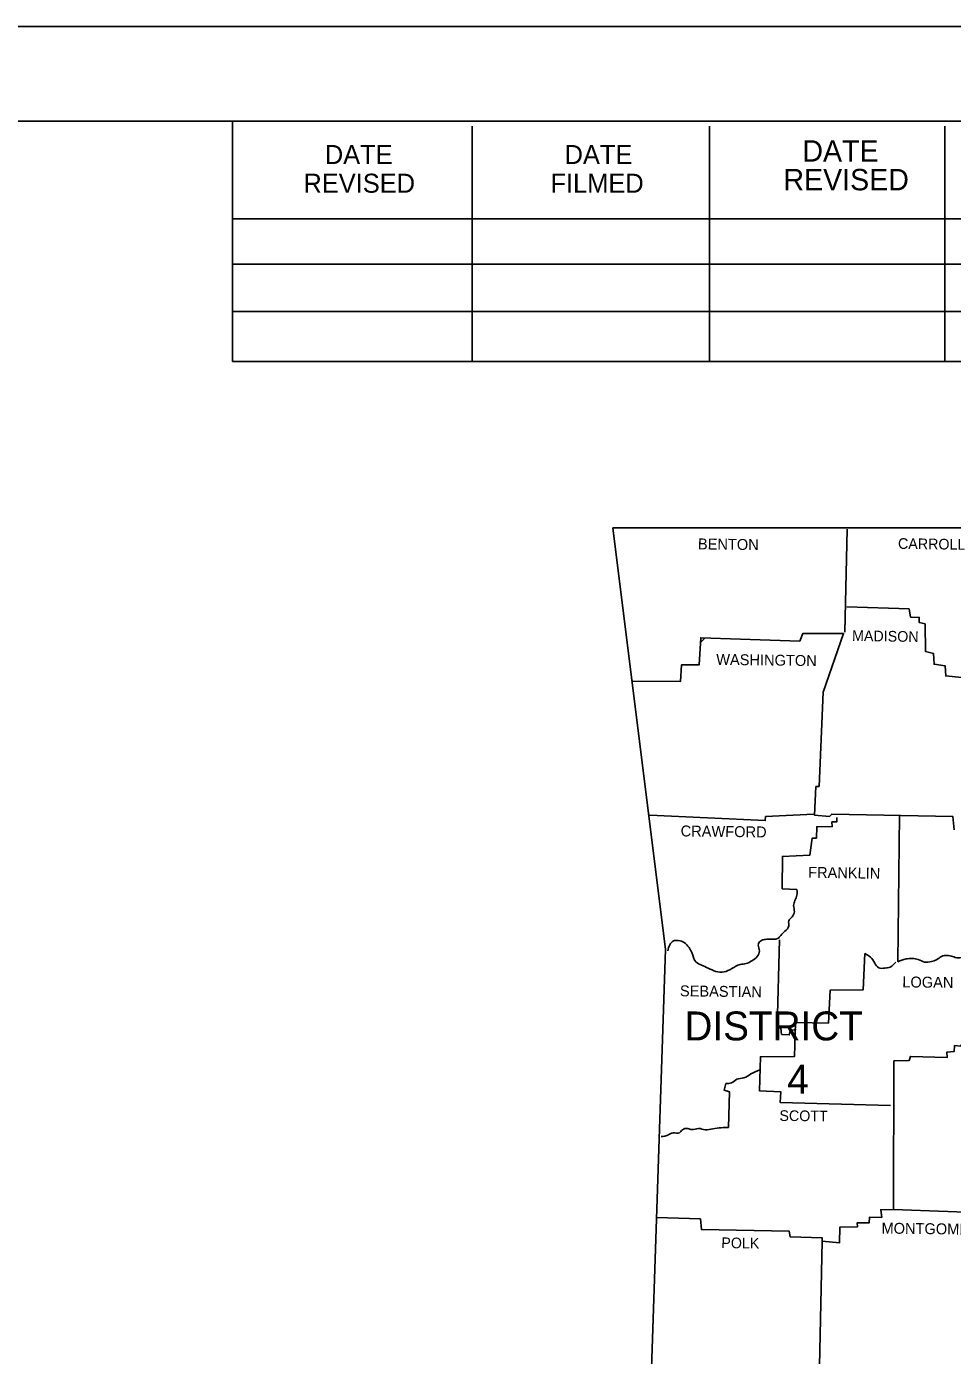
# Model space of a CAD drawing. Extents: x 1369979 to 1371646, y 379997 to 381064.
# Drawn here: x 1371168.2 to 1371358.6, y 380790.7 to 381064.1 of the extents above; entities that cross this region are included whole.
import ezdxf

# ---------------------------------------------------------------- set-up
doc = ezdxf.new("R2010")
doc.units = 0
for name, color, linetype in [('R_Border', 7, 'Continuous'), ('R_Draft', 7, 'Continuous'), ('R_No Plot', 7, 'Continuous')]:
    doc.layers.add(name, color=color, linetype=linetype)

msp = doc.modelspace()

# ---------------------------------------------------------------- linework, layer by layer
at = {"layer": 'R_Border'}
for p, q in [((1370040.95, 381044.6), (1371621.85, 381044.6)), ((1371210.55, 380995.2), (1371210.55, 381044.6)), ((1371259.85, 380995.2), (1371259.85, 381043.6)), ((1371308.65, 380995.2), (1371308.65, 381043.6)), ((1371357.05, 380995.2), (1371357.05, 381043.6)), ((1371210.55, 381024.5), (1371406.35, 381024.5)), ((1371210.55, 381015.2), (1371406.35, 381015.2)), ((1371210.55, 380995.2), (1371210.55, 381005.5)), ((1371210.55, 381005.5), (1371406.35, 381005.5)), ((1371621.85, 380995.2), (1371210.55, 380995.2))]:
    msp.add_line(p, q, dxfattribs=at)
at = {"layer": 'R_Draft'}
msp.add_line((1371306.78, 380937.4), (1371307.74, 380938.35), dxfattribs=at)
for points in [[(1371288.78, 380960.99), (1371373.19, 380960.94), (1371447.27, 380961.09), (1371534.67, 380962.45), (1371575.18, 380963.39)], [(1371288.78, 380960.99), (1371299.58, 380874.23), (1371294.88, 380732.59)], [(1371336.96, 380960.68), (1371336.49, 380939.53)], [(1371336.86, 380944.7), (1371349.7, 380944.28), (1371350.01, 380942.61), (1371351.79, 380942.56), (1371351.74, 380941.52), (1371352.99, 380941.2), (1371353.09, 380935.51), (1371354.71, 380935.15), (1371354.82, 380932.9), (1371357.11, 380932.59), (1371357.22, 380930.5), (1371361.76, 380930.03), (1371373.45, 380930.29), (1371373.56, 380960.31)], [(1371292.9, 380929.41), (1371302.66, 380929.35), (1371302.92, 380932.8), (1371306.53, 380932.8), (1371306.84, 380938.38), (1371327.2, 380937.65), (1371327.83, 380939.22), (1371336.23, 380939.27), (1371332, 380927.16), (1371331.17, 380907.79), (1371330.54, 380907.74), (1371330.23, 380901.89), (1371333.31, 380901.63), (1371333.78, 380902.1), (1371358.68, 380901.63), (1371358.94, 380898.87)], [(1371296.35, 380901.84), (1371320.1, 380900.75), (1371320.2, 380901.58), (1371330.12, 380902.05)], [(1371334.82, 380901.42), (1371334.82, 380900.48), (1371333.83, 380900.48), (1371333.88, 380899.54), (1371330.7, 380899.49), (1371330.64, 380897.14), (1371329.76, 380897.14), (1371329.29, 380893.65), (1371323.65, 380893.38), (1371323.6, 380886.75), (1371326.63, 380886.55)], [(1371347.72, 380901.84), (1371347.35, 380871.72)], [(1371323.08, 380876.21), (1371322.55, 380858.25), (1371323.34, 380858.04), (1371323.49, 380856.79), (1371325.06, 380856.68), (1371325.22, 380857.57), (1371326.47, 380857.78)], [(1371340.62, 380873.39), (1371340.25, 380865.92), (1371333.46, 380865.87), (1371333.1, 380859.09), (1371326.36, 380859.24), (1371326.16, 380852.25), (1371319.11, 380852.19), (1371318.9, 380845.2), (1371323.34, 380844.94), (1371323.18, 380842.8), (1371345.84, 380842.17)], [(1371374.92, 380865.4), (1371374.71, 380857.89), (1371362.8, 380857.83), (1371361.24, 380856.48), (1371360.35, 380854.39), (1371359.04, 380854.49), (1371358.99, 380853.29), (1371357.48, 380853.13), (1371357.53, 380852.04), (1371349.96, 380852.25), (1371349.7, 380851.41), (1371346.57, 380851.31), (1371346.46, 380820.77), (1371343.85, 380820.72), (1371344.06, 380819.15), (1371341.56, 380819.2), (1371341.5, 380818.05), (1371339.05, 380818.05), (1371339.1, 380817.22), (1371335.45, 380817.11), (1371335.4, 380813.93), (1371331.85, 380814.24), (1371331.27, 380788.56)], [(1371312.58, 380837.63), (1371312.74, 380844.99), (1371311.69, 380845.3), (1371312.01, 380846.71)], [(1371366.93, 380819.98), (1371346.46, 380820.77)], [(1371297.76, 380819.15), (1371306.79, 380818.84), (1371307, 380816.64), (1371325.06, 380816.28), (1371325.27, 380815.13), (1371331.85, 380814.92), (1371331.79, 380813.93)]]:
    msp.add_lwpolyline(points, dxfattribs=at)
for points in [[(1371326.63, 380886.55), (1371326.63, 380885.45), (1371326.21, 380884.3), (1371325.95, 380883.31), (1371326.1, 380882), (1371325.63, 380880.96), (1371324.95, 380880.12), (1371324.95, 380879.08), (1371324.17, 380877.98), (1371323.34, 380877.15), (1371322.61, 380876.47), (1371321.3, 380876.37), (1371320.2, 380876.31), (1371319.11, 380875.95), (1371318.69, 380875.16), (1371318.9, 380873.96), (1371318.48, 380872.82), (1371317.38, 380871.93), (1371316.18, 380871.35), (1371314.93, 380871.15), (1371313.21, 380870.31), (1371311.64, 380869.63), (1371309.97, 380869.74), (1371308.41, 380870.41), (1371307, 380871.04), (1371305.9, 380871.67), (1371305.01, 380873.6), (1371304.44, 380874.64), (1371303.45, 380875.69), (1371302.24, 380876.1), (1371301.25, 380876), (1371300.05, 380873.96)], [(1371340.62, 380873.39), (1371341.76, 380872.66), (1371342.65, 380871.46), (1371343.44, 380870.47), (1371344.74, 380870.41), (1371345.78, 380870.62), (1371346.99, 380871.67)], [(1371347.35, 380871.72), (1371349.07, 380872.29), (1371350.33, 380872.4), (1371351.58, 380872.19), (1371352.88, 380871.67), (1371354.29, 380871.77), (1371355.34, 380872.14), (1371356.38, 380872.82), (1371357.53, 380873.02), (1371358.63, 380872.82), (1371359.78, 380872.5), (1371361.03, 380872.87), (1371361.76, 380873.55), (1371363.01, 380873.76), (1371364.11, 380873.76), (1371364.89, 380872.87), (1371365.05, 380871.93), (1371366.04, 380871.04), (1371366.93, 380870.47), (1371367.19, 380869.37), (1371367.66, 380868.59), (1371368.13, 380868.07), (1371368.81, 380867.75), (1371369.96, 380867.86), (1371371.73, 380867.49), (1371372.88, 380867.23), (1371373.92, 380866.34), (1371374.92, 380865.4)], [(1371312.01, 380846.71), (1371313.16, 380846.82), (1371314.25, 380847.55), (1371315.71, 380847.86), (1371317.18, 380848.64), (1371319, 380849.48)], [(1371312.58, 380837.63), (1371311.07, 380837.58), (1371309.34, 380837.37), (1371307.78, 380837.16), (1371306.37, 380837.42), (1371305.06, 380837.21), (1371304.18, 380837.42), (1371303.08, 380837.16), (1371302.45, 380836.53), (1371301.15, 380836.53), (1371300.21, 380836.12), (1371298.69, 380835.75)]]:
    msp.add_spline(points, degree=3, dxfattribs=at)
at = {"layer": 'R_No Plot'}
msp.add_line((1369978.95, 381064.07), (1371645.61, 381064.07), dxfattribs=at)
msp.add_lwpolyline([(1369978.91, 381064.07), (1371645.61, 381064.07), (1371645.61, 379997.39), (1369978.91, 379997.39)], close=True, dxfattribs=at)

# ---------------------------------------------------------------- texts
at = {"layer": 'R_Border'}
for s, height, p in [('DATE', 3.91, (1371229.55, 381035.8)), ('DATE', 3.91, (1371278.85, 381035.8)), ('DATE', 4.396, (1371327.75, 381036.3)), ('REVISED', 3.91, (1371225.15, 381029.9)), ('FILMED', 3.91, (1371275.95, 381029.9)), ('REVISED', 4.396, (1371323.85, 381030.4))]:
    msp.add_text(s, height=height, dxfattribs=at).set_placement(p)
at = {"layer": 'R_Draft'}
for s, height, rotation, p in [('BENTON', 2.245, 359.2527, (1371306.26, 380956.55)), ('CARROLL', 2.193, 359.1481, (1371347.4, 380956.66)), ('MADISON', 2.193, 359.0906, (1371337.95, 380937.71)), ('WASHINGTON', 2.245, 359.232, (1371310.02, 380932.8)), ('CRAWFORD', 2.245, 359.2771, (1371302.71, 380897.51)), ('FRANKLIN', 2.245, 359.1816, (1371328.92, 380889)), ('SEBASTIAN', 2.245, 359.2816, (1371302.56, 380864.62)), ('LOGAN', 2.245, 359.3969, (1371348.29, 380866.45)), ('SCOTT', 2.193, 359.4063, (1371323.02, 380838.99)), ('MONTGOMERY', 2.245, 359.2944, (1371344.01, 380815.81)), ('POLK', 2.192, 359.2152, (1371311.07, 380812.83))]:
    msp.add_text(s, height=height, rotation=rotation, dxfattribs=at).set_placement(p)
for s, height, p in [('DISTRICT', 5.951, (1371303.5, 380855.54)), ('4', 5.95, (1371324.64, 380844.57))]:
    msp.add_text(s, height=height, dxfattribs=at).set_placement(p)

doc.saveas('drawing.dxf')
